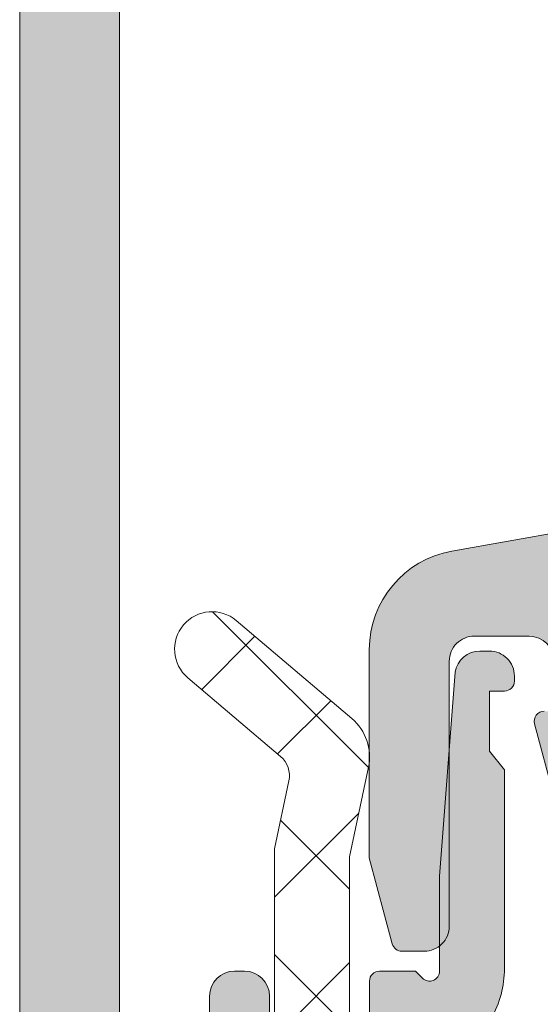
# Model space of a CAD drawing. Header units: millimetres. Extents: x 144573 to 336993, y 74252 to 247042.
# Tile 378 of 656: x 198233 to 198244, y 181004 to 181023. Entities that reach past the tile are written whole.
import ezdxf

# ---------------------------------------------------------------- set-up
doc = ezdxf.new("R2010")
doc.units = ezdxf.units.MM
doc.layers.add('FASÁDA DETAILNÍ', color=255, linetype='Continuous', lineweight=0)
doc.layers.add('NOVA', color=255, linetype='Continuous', lineweight=0)

# ---------------------------------------------------------------- blocks, each defined once
blk = doc.blocks.new('A$C69D17D4D')
at = {"layer": 'FASÁDA DETAILNÍ'}
h = blk.add_hatch(color=256, dxfattribs=at)
edge = h.paths.add_edge_path()
edge.add_arc((-24911.3180359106, 7623.510653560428), 0.5000674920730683, 180.0077324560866, 269.9922675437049)
edge.add_line((-24911.31810339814, 7623.010586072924), (-24907.31810339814, 7623.010586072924))
edge.add_arc((-24907.31817088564, 7623.510653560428), 0.5000674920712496, 270.007732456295, 359.9922675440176)
edge.add_line((-24906.81810339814, 7623.510586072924), (-24906.81810339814, 7624.810634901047))
edge.add_arc((-24907.31814029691, 7624.810598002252), 0.5000369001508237, 0.004227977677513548, 89.99577202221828)
edge.add_line((-24907.31810339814, 7625.310634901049), (-24907.81810339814, 7625.310634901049))
edge.add_line((-24907.81810339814, 7625.310634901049), (-24907.81810339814, 7624.310634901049))
edge.add_line((-24907.81810339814, 7624.310634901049), (-24909.31810339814, 7624.310634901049))
edge.add_arc((-24909.31814037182, 7625.310597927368), 0.9999630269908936, 179.9978814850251, 270.00211851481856, ccw=False)
edge.add_line((-24910.31810339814, 7625.310634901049), (-24910.31810339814, 7629.310634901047))
edge.add_arc((-24909.3180265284, 7629.310558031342), 1.000076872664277, 90.00440397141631, 179.9955960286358, ccw=False)
edge.add_line((-24909.31810339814, 7630.310634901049), (-24907.81810339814, 7630.31063490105))
edge.add_line((-24907.81810339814, 7630.310634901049), (-24907.81810339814, 7629.310634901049))
edge.add_line((-24907.81810339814, 7629.310634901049), (-24907.31810339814, 7629.310634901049))
edge.add_arc((-24907.31804592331, 7629.810577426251), 0.4999425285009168, 269.9934131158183, 360.0065868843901)
edge.add_line((-24906.81810339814, 7629.810634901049), (-24906.81810339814, 7632.610622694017))
edge.add_arc((-24907.31810339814, 7632.610622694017), 0.5, 359.9999999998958, 450)
edge.add_line((-24907.31810339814, 7633.110622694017), (-24907.51810339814, 7633.110622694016))
edge.add_arc((-24907.51810339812, 7632.610622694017), 0.5, 90, 180)
edge.add_line((-24908.01810339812, 7632.610622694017), (-24908.01810339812, 7632.110622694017))
edge.add_arc((-24908.51813849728, 7632.110657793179), 0.5000351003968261, 270.0040217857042, 359.9959782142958, ccw=False)
edge.add_line((-24908.51810339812, 7631.610622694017), (-24909.31810644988, 7631.610622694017))
edge.add_arc((-24909.31808988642, 7632.110639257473), 0.5000165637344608, 180.0018979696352, 269.9981020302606, ccw=False)
edge.add_line((-24909.81810644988, 7632.110622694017), (-24909.81810644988, 7663.410616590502))
edge.add_line((-24909.81810644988, 7663.410616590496), (-24909.38570981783, 7669.44907421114))
edge.add_arc((-24908.38649013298, 7669.410618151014), 0.9999594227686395, 90, 177.7959971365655, ccw=False)
edge.add_line((-24908.38649013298, 7670.410577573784), (-24901.71803792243, 7670.410577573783))
edge.add_arc((-24901.71803792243, 7669.910577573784), 0.5000000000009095, 0, 90, ccw=False)
edge.add_line((-24901.21803792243, 7669.910577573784), (-24901.21803792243, 7669.010577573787))
edge.add_arc((-24900.71803792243, 7669.01057757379), 0.5, 179.9999999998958, 270)
edge.add_line((-24900.71803792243, 7668.510577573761), (-24899.31803639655, 7668.510577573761))
edge.add_arc((-24899.05051580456, 7668.43174112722), 0.2788950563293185, 88.83541062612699, 163.5801235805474, ccw=False)
edge.add_line((-24899.04484739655, 7668.71057857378), (-24898.59125339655, 7668.71057857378))
edge.add_arc((-24898.58559273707, 7668.431710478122), 0.2789255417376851, 16.424594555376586, 91.16287007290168, ccw=False)
edge.add_line((-24898.31804939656, 7668.510577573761), (-24896.43803839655, 7668.510577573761))
edge.add_arc((-24896.43803839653, 7668.810577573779), 0.2999999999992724, 270.0000000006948, 360.0000000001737)
edge.add_line((-24896.13803839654, 7668.810577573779), (-24896.13803839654, 7669.790551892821))
edge.add_arc((-24896.43803839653, 7669.790551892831), 0.3000000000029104, 0, 89.9999999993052)
edge.add_line((-24896.43803839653, 7670.090551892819), (-24899.19803639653, 7670.090551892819))
edge.add_arc((-24899.19803639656, 7670.210551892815), 0.1199999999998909, 179.9999999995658, 270, ccw=False)
edge.add_line((-24899.31803639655, 7670.210551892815), (-24899.31803639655, 7674.510577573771))
edge.add_arc((-24898.81803639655, 7674.510577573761), 0.5, 90, 180, ccw=False)
edge.add_line((-24898.81803639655, 7675.010577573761), (-24898.11803639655, 7675.01057757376))
edge.add_line((-24898.11803639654, 7675.010577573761), (-24895.72521607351, 7673.629082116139))
edge.add_arc((-24895.65615618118, 7673.748697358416), 0.1381197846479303, 239.9999999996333, 360.0000000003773)
edge.add_line((-24895.51803639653, 7673.748697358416), (-24895.51803639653, 7677.510577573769))
edge.add_arc((-24893.51803639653, 7677.510577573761), 2, 90, 179.9999999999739, ccw=False)
edge.add_line((-24893.51803639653, 7679.510577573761), (-24892.95004101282, 7679.510577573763))
edge.add_arc((-24892.95004101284, 7680.01057757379), 0.5000000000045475, 270, 304.4790717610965)
edge.add_arc((-24895.49751429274, 7683.720076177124), 4.999999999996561, 304.4790717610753, 354.6507719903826)
edge.add_arc((-24890.65616305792, 7683.272457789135), 0.138119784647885, 352.2975625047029, 479.9999999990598)
edge.add_line((-24890.72522295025, 7683.392073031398), (-24893.11804327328, 7682.010577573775))
edge.add_line((-24893.11804327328, 7682.010577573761), (-24893.81804327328, 7682.010577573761))
edge.add_arc((-24893.81804327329, 7682.510577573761), 0.5, 180, 270, ccw=False)
edge.add_line((-24894.31804327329, 7682.510577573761), (-24894.31804327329, 7686.810603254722))
edge.add_arc((-24894.1980432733, 7686.810603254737), 0.1199999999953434, 90, 180, ccw=False)
edge.add_line((-24894.1980432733, 7686.930603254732), (-24891.43804527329, 7686.930603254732))
edge.add_arc((-24891.4380452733, 7687.23060325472), 0.3000000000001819, 270.0000000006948, 360)
edge.add_line((-24891.13804527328, 7687.23060325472), (-24891.13804527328, 7688.210577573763))
edge.add_arc((-24891.4380452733, 7688.210577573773), 0.3000000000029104, 359.9999999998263, 449.9999999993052)
edge.add_line((-24891.43804527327, 7688.510577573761), (-24893.31805627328, 7688.510577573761))
edge.add_arc((-24893.58559961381, 7688.589444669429), 0.2789255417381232, 268.83712992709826, 343.57540544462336, ccw=False)
edge.add_line((-24893.5912602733, 7688.310576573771), (-24894.0448542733, 7688.310576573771))
edge.add_arc((-24894.0505226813, 7688.589414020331), 0.2788950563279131, 196.4198764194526, 271.164589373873, ccw=False)
edge.add_line((-24894.31804327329, 7688.510577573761), (-24897.31810175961, 7688.510577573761))
edge.add_line((-24897.31810175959, 7688.510577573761), (-24898.01820465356, 7687.810505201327))
edge.add_line((-24898.01820465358, 7687.810505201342), (-24898.01820465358, 7687.210499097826))
edge.add_line((-24898.01820465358, 7687.210499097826), (-24896.41819855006, 7687.210499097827))
edge.add_arc((-24896.41820799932, 7686.71048964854), 0.5000094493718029, 0.0010827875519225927, 89.99891721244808, ccw=False)
edge.add_line((-24895.91819855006, 7686.710499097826), (-24895.91819855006, 7686.315071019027))
edge.add_arc((-24896.41819855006, 7686.315071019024), 0.5, 344.99999999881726, 359.9999999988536, ccw=False)
edge.add_line((-24895.93523563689, 7686.185661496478), (-24896.31944443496, 7684.751774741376))
edge.add_arc((-24897.28537026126, 7685.010593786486), 0.9999999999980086, 270, 345.00000000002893, ccw=False)
edge.add_line((-24897.28537026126, 7684.010593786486), (-24903.01819244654, 7684.010593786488))
edge.add_line((-24903.01819244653, 7684.010593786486), (-24903.01819244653, 7687.210499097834))
edge.add_line((-24903.01819244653, 7687.210499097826), (-24902.21820465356, 7687.210499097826))
edge.add_line((-24902.21820465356, 7687.210499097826), (-24902.21820465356, 7687.810505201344))
edge.add_line((-24902.21820465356, 7687.810505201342), (-24903.43063751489, 7688.510486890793))
edge.add_line((-24903.43063751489, 7688.510486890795), (-24904.51819244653, 7688.510486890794))
edge.add_line((-24904.51819244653, 7688.510486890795), (-24904.51819244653, 7673.510577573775))
edge.add_arc((-24905.01819244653, 7673.510577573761), 0.5, -90, 0, ccw=False)
edge.add_line((-24905.01819244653, 7673.010577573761), (-24910.81810339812, 7673.010577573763))
edge.add_arc((-24910.81810339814, 7672.01057757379), 1, 90, 180)
edge.add_line((-24911.81810339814, 7672.01057757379), (-24911.81810339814, 7623.510586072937))
edge = h.paths.add_edge_path(flags=16)
edge.add_line((-24902.21820465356, 7682.410593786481), (-24897.81820465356, 7682.410593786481))
edge.add_arc((-24897.81820465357, 7681.910593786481), 0.5, 0, 90, ccw=False)
edge.add_line((-24897.31820465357, 7681.910593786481), (-24897.31820465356, 7677.51059378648))
edge.add_arc((-24897.81820465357, 7677.510593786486), 0.5, -90, 0, ccw=False)
edge.add_line((-24897.81820465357, 7677.010593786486), (-24902.21820465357, 7677.010593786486))
edge.add_arc((-24902.21820465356, 7677.510593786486), 0.5, 180, 270, ccw=False)
edge.add_line((-24902.71820465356, 7677.510593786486), (-24902.71820465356, 7681.910593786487))
edge.add_arc((-24902.21820465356, 7681.910593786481), 0.5, 90, 180, ccw=False)
h = blk.add_hatch(color=256, dxfattribs=at)
edge = h.paths.add_edge_path(flags=16)
edge.add_line((-24899.32188839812, 7640.710442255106), (-24895.12213839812, 7640.710442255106))
edge.add_ellipse((-24895.1221380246, 7640.210442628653), major_axis=(-0.49999962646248, 0), ratio=1, start_angle=179.9999571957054, end_angle=270.0000428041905, ccw=False)
edge.add_line((-24894.62213839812, 7640.210442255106), (-24894.62213839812, 7635.810418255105))
edge.add_ellipse((-24895.1221380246, 7635.810417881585), major_axis=(-0.4999996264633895, 0), ratio=1, start_angle=89.99995719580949, end_angle=180.0000428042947, ccw=False)
edge.add_line((-24895.12213839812, 7635.310418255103), (-24899.32188739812, 7635.310418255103))
edge.add_ellipse((-24899.3218869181, 7635.810418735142), major_axis=(-0.5000004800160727, 0), ratio=1, start_angle=5.5005710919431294e-05, end_angle=89.99994499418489, ccw=False)
edge.add_line((-24899.82188739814, 7635.810418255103), (-24899.82188839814, 7640.210442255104))
edge.add_ellipse((-24899.32188877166, 7640.210442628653), major_axis=(-0.4999996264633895, 0), ratio=1, start_angle=-90.00004280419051, end_angle=4.28042947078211e-05, ccw=False)
edge = h.paths.add_edge_path()
edge.add_line((-24896.40848439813, 7642.708823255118), (-24903.17148439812, 7641.509063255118))
edge.add_arc((-24902.82214002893, 7639.539811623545), 1.999998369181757, 100.059590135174, 180.0000392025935)
edge.add_line((-24904.82213839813, 7639.539810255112), (-24904.82213839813, 7635.374837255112))
edge.add_line((-24904.82213839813, 7635.374837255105), (-24904.36185739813, 7633.657048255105))
edge.add_arc((-24904.16867234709, 7633.708812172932), 0.1999999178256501, 195.0000385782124, 269.9999853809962)
edge.add_line((-24904.16867239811, 7633.50881225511), (-24903.72213839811, 7633.50881225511))
edge.add_arc((-24903.72213802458, 7634.008811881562), 0.49999962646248, 269.9999571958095, 360.0000428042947)
edge.add_line((-24903.22213839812, 7634.00881225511), (-24903.22213839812, 7639.30881225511))
edge.add_arc((-24902.72213877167, 7639.308812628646), 0.4999996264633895, 89.99995719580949, 180.0000428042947, ccw=False)
edge.add_line((-24902.72213839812, 7639.808812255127), (-24901.62188839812, 7639.808812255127))
edge.add_arc((-24901.62188887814, 7639.308811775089), 0.5000004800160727, 5.5005710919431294e-05, 89.99994499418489, ccw=False)
edge.add_line((-24901.12188839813, 7639.308812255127), (-24901.12188839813, 7638.308812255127))
edge.add_line((-24901.12188839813, 7638.308812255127), (-24901.32188839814, 7638.308812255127))
edge.add_arc((-24901.32188810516, 7638.108812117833), 0.200000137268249, 90.00008393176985, 195.0000053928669)
edge.add_line((-24901.51507339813, 7638.057048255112), (-24901.12188739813, 7636.589660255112))
edge.add_line((-24901.12188739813, 7636.589660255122), (-24901.12188739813, 7634.508812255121))
edge.add_arc((-24900.12188643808, 7634.508813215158), 1.000000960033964, 180.0000550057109, 269.9999449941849)
edge.add_line((-24900.12188739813, 7633.50881225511), (-24889.22238539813, 7633.50881225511))
edge.add_arc((-24889.2223851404, 7633.908812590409), 0.4000003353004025, 269.9999630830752, 389.9999168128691)
edge.add_line((-24888.87597439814, 7634.108812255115), (-24889.37414039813, 7634.971660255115))
edge.add_line((-24889.37414039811, 7634.971660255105), (-24889.80201039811, 7636.463821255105))
edge.add_arc((-24890.09038919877, 7636.381129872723), 0.3000003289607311, 16.00001688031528, 120.1792412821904)
edge.add_line((-24890.24120139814, 7636.640467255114), (-24892.70681239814, 7635.208732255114))
edge.add_line((-24892.70681239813, 7635.208732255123), (-24893.12723139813, 7635.208732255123))
edge.add_arc((-24893.13072390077, 7635.400300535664), 0.1916001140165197, 177.4777781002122, 271.04445002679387, ccw=False)
edge.add_line((-24893.32213839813, 7635.408732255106), (-24893.32213839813, 7641.898171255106))
edge.add_arc((-24893.12297186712, 7641.916409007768), 0.1999998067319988, 65.85905186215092, 185.2320045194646, ccw=False)
edge.add_line((-24893.04117539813, 7642.09891725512), (-24890.65749039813, 7641.03059625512))
edge.add_arc((-24890.57569364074, 7641.213104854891), 0.2000002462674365, 245.8590177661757, 338.0262022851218)
edge.add_line((-24890.39022239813, 7641.138268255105), (-24889.57386239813, 7643.161496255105))
edge.add_arc((-24889.94480427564, 7643.311169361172), 0.3999998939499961, 338.0261821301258, 450.0000175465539)
edge.add_line((-24889.94480439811, 7643.711169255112), (-24892.00895139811, 7643.711170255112))
edge.add_arc((-24892.00895226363, 7643.411170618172), 0.2999996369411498, 89.99983470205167, 142.0950865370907)
edge.add_arc((-24892.48237182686, 7643.779781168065), 0.300000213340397, 254.000137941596, 322.09534749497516, ccw=False)
edge.add_line((-24892.56506239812, 7643.491402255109), (-24893.32295139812, 7643.708724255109))
edge.add_arc((-24893.3229518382, 7642.108725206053), 1.599999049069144, 89.9999842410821, 148.4076055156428)
edge.add_arc((-24895.11172388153, 7643.208857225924), 0.4999999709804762, 270.00154508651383, 328.4076640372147, ccw=False)
edge.add_line((-24895.11171039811, 7642.708857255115), (-24896.40848439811, 7642.708823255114))
h = blk.add_hatch(dxfattribs=at)
h.set_pattern_fill('ANSI37', color=256, scale=0.625, angle=-1.272221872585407e-14, style=0)
h.set_pattern_definition([(44.99999999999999, (-24904.81810339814, 7633.010586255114), (-1.403165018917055, 1.403165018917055), []), (135, (-24904.81810339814, 7633.010586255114), (-1.403165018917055, -1.403165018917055), [])])
edge = h.paths.add_edge_path()
edge.add_ellipse((-24900.19754156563, 7624.123670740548), major_axis=(-5.039467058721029, 0), ratio=1, start_angle=4.96446126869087, end_angle=60.20821553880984)
edge.add_ellipse((-24902.5523417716, 7620.010586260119), major_axis=(-0.3000000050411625, 0), ratio=1, start_angle=60.20782701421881, end_angle=89.99930738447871)
edge.add_line((-24902.55234539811, 7619.710586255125), (-24902.01806139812, 7619.710583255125))
edge.add_ellipse((-24902.01806016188, 7620.010583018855), major_axis=(-0.2999997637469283, 0), ratio=1, start_angle=89.99976389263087, end_angle=180.0000451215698)
edge.add_line((-24901.71806039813, 7620.01058325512), (-24901.71806039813, 7621.56058025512))
edge.add_ellipse((-24901.41804975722, 7621.560572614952), major_axis=(-0.3000106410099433, 0), ratio=1, start_angle=270.0043239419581, end_angle=359.998540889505, ccw=False)
edge.add_line((-24901.41807239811, 7621.860583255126), (-24900.01809039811, 7621.860594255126))
edge.add_ellipse((-24900.0180932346, 7622.160584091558), major_axis=(-0.2999898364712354, 0), ratio=1, start_angle=90.00054174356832, end_angle=179.999649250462)
edge.add_line((-24899.71810339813, 7622.160582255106), (-24899.71810339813, 7623.860594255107))
edge.add_ellipse((-24900.01811353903, 7623.860587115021), major_axis=(-0.3000101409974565, 0), ratio=1, start_angle=180.0013636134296, end_angle=269.9955805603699)
edge.add_line((-24900.01809039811, 7624.160597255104), (-24901.58192139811, 7624.160586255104))
edge.add_ellipse((-24901.61477842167, 7624.461745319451), major_axis=(-0.3029461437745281, 0), ratio=1, start_angle=-13.483577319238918, end_angle=96.22645090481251, ccw=False)
edge.add_ellipse((-24912.93074274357, 7633.166668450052), major_axis=(-14.00076634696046, 0), ratio=1, start_angle=141.9243799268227, end_angle=164.6982677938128)
edge.add_ellipse((-24898.93850496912, 7629.35995487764), major_axis=(-0.500472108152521, 0), ratio=1, start_angle=230.1933656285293, end_angle=347.08239147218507, ccw=False)
edge.add_line((-24898.61810339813, 7629.744422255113), (-24898.61810339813, 7621.461143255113))
edge.add_ellipse((-24899.11810310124, 7621.461143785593), major_axis=(-0.4999997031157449, 0), ratio=1, start_angle=119.9999803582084, end_angle=179.9999392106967, ccw=False)
edge.add_line((-24898.86810339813, 7621.028131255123), (-24899.16810339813, 7620.854925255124))
edge.add_ellipse((-24898.918103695, 7620.421912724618), major_axis=(-0.4999997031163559, 0), ratio=1, start_angle=299.9999803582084, end_angle=359.9999392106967)
edge.add_line((-24899.41810339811, 7620.421913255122), (-24899.41810339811, 7618.792565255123))
edge.add_ellipse((-24898.41810404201, 7618.792564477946), major_axis=(-0.9999993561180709, 0), ratio=1, start_angle=-4.452877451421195e-05, end_angle=59.94966113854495)
edge.add_ellipse((-24902.57443082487, 7611.608183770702), major_axis=(-7.300023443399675, 0), ratio=1, start_angle=191.2855536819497, end_angle=239.9496454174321, ccw=False)
edge.add_ellipse((-24895.5180938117, 7613.423415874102), major_axis=(-0.3999905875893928, 0), ratio=1, start_angle=20.501829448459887, end_angle=104.85297522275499, ccw=False)
edge.add_ellipse((-24901.86719193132, 7611.049348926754), major_axis=(-6.378448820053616, 0), ratio=1, start_angle=200.5018745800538, end_angle=255.5474022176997)
edge.add_line((-24900.27526539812, 7617.225948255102), (-24901.68597239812, 7617.589535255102))
edge.add_line((-24901.68597239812, 7617.589535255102), (-24902.54867339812, 7617.799648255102))
edge.add_ellipse((-24901.21810836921, 7623.13627097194), major_axis=(-5.499995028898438, 0), ratio=1, start_angle=-3.420217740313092e-05, end_angle=76.00004503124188, ccw=False)
edge.add_line((-24906.71810339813, 7623.136274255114), (-24906.71810339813, 7635.554302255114))
edge.add_line((-24906.71810339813, 7635.554302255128), (-24906.43048439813, 7636.917359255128))
edge.add_ellipse((-24906.91971072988, 7637.020591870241), major_axis=(-0.499999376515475, 0), ratio=1, start_angle=168.0846992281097, end_angle=229.7162484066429)
edge.add_line((-24906.59642439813, 7637.40201725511), (-24908.45303239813, 7638.97562825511))
edge.add_ellipse((-24907.96810289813, 7639.547767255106), major_axis=(-0.7499997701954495, 0), ratio=1, start_angle=-130.2837061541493, end_angle=49.71629384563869, ccw=False)
edge.add_line((-24907.48317339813, 7640.119906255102), (-24905.17152939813, 7638.160620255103))
edge.add_ellipse((-24905.81810156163, 7637.397768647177), major_axis=(-0.9999990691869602, 0), ratio=1, start_angle=168.0847521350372, end_angle=229.7163013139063, ccw=False)
edge.add_line((-24904.83964839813, 7637.191304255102), (-24905.21810339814, 7635.397767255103))
edge.add_line((-24905.21810339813, 7635.397767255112), (-24905.21810339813, 7623.687566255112))
h = blk.add_hatch(color=256, dxfattribs=at)
edge = h.paths.add_edge_path()
edge.add_line((-24902.41810339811, 7637.510586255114), (-24902.11810339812, 7637.137381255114))
edge.add_line((-24902.11810339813, 7637.137381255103), (-24902.11810339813, 7633.164176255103))
edge.add_ellipse((-24904.11811060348, 7633.164177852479), major_axis=(-2.000007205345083, 0), ratio=1, start_angle=150.000066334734, end_angle=179.9999542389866, ccw=False)
edge.add_line((-24902.38605239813, 7632.164176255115), (-24902.95015439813, 7631.187124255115))
edge.add_ellipse((-24901.21809619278, 7630.18712265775), major_axis=(-2.00000720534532, 0), ratio=1, start_angle=330.0000663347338, end_angle=359.9999542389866)
edge.add_line((-24903.21810339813, 7630.187124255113), (-24903.21810339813, 7624.467290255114))
edge.add_ellipse((-24902.71810377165, 7624.467289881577), major_axis=(-0.4999996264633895, 0), ratio=1, start_angle=-4.280429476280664e-05, end_angle=90.00004280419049)
edge.add_line((-24902.71810339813, 7623.967290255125), (-24900.81810339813, 7623.967290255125))
edge.add_ellipse((-24900.81784541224, 7623.467548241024), major_axis=(-0.4997420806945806, 0), ratio=1, start_angle=179.9704217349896, end_angle=270.02957826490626, ccw=False)
edge.add_line((-24900.31810339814, 7623.467290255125), (-24900.31810339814, 7622.467290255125))
edge.add_ellipse((-24900.81784541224, 7622.467032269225), major_axis=(-0.4997420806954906, 0), ratio=1, start_angle=89.97042173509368, end_angle=180.0295782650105, ccw=False)
edge.add_line((-24900.81810339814, 7621.967290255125), (-24901.81810339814, 7621.967290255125))
edge.add_ellipse((-24901.81836394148, 7621.467550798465), major_axis=(-0.4997395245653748, 0), ratio=1, start_angle=-90.02987163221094, end_angle=0.02987163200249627)
edge.add_line((-24902.31810339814, 7621.467290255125), (-24902.31810339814, 7620.467290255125))
edge.add_ellipse((-24902.81785152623, 7620.467036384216), major_axis=(-0.49974819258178, 0), ratio=1, start_angle=89.97112306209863, end_angle=180.0291061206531, ccw=False)
edge.add_line((-24902.81810339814, 7619.967288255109), (-24903.05113439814, 7619.967288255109))
edge.add_ellipse((-24903.0511348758, 7620.46728746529), major_axis=(-0.4999992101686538, 0), ratio=1, start_angle=53.7506870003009, end_angle=90.00005473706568, ccw=False)
edge.add_ellipse((-24901.2180969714, 7622.967290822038), major_axis=(-3.600006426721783, 0), ratio=1, start_angle=4.085366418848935e-05, end_angle=53.75061391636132, ccw=False)
edge.add_line((-24904.81810339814, 7622.967288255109), (-24904.81810339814, 7632.910586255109))
edge.add_ellipse((-24904.61810354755, 7632.910586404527), major_axis=(-0.1999998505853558, 0), ratio=1, start_angle=-90.00004280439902, end_angle=4.280439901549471e-05, ccw=False)
edge.add_line((-24904.61810339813, 7633.110586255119), (-24903.90088239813, 7633.110586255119))
edge.add_line((-24903.90088239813, 7633.110586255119), (-24903.75998339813, 7632.969625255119))
edge.add_ellipse((-24903.61810346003, 7633.110586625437), major_axis=(-0.2000000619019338, 0), ratio=1, start_angle=44.81392438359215, end_angle=179.9998939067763)
edge.add_line((-24903.41810339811, 7633.110586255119), (-24903.41810339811, 7635.010155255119))
edge.add_line((-24903.41810339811, 7635.01015525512), (-24903.10378539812, 7639.088803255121))
edge.add_ellipse((-24902.6099407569, 7639.010585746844), major_axis=(-0.5000005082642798, 0), ratio=1, start_angle=270.0000734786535, end_angle=350.99997723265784, ccw=False)
edge.add_line((-24902.60994139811, 7639.510586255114), (-24902.41810339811, 7639.510586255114))
edge.add_ellipse((-24902.4181030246, 7639.010586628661), major_axis=(-0.49999962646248, 0), ratio=1, start_angle=179.9999571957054, end_angle=270.0000428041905, ccw=False)
edge.add_line((-24901.91810339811, 7639.010586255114), (-24901.91810339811, 7638.910586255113))
edge.add_ellipse((-24902.11810324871, 7638.910586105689), major_axis=(-0.1999998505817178, 0), ratio=1, start_angle=89.99995719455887, end_angle=180.000042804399, ccw=False)
edge.add_line((-24902.11810339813, 7638.710586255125), (-24902.41810339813, 7638.710586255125))
edge.add_line((-24902.41810339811, 7638.710586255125), (-24902.41810339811, 7637.510586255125))
for points in [[(-24906.81810339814, 7629.810634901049), (-24906.81810339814, 7632.610622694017, 0.4142135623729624), (-24907.31810339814, 7633.110622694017), (-24907.51810339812, 7633.110622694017, 0.414213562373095), (-24908.01810339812, 7632.610622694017), (-24908.01810339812, 7632.110622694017, -0.4141724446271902)], [(-24911.81810339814, 7672.01057757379), (-24911.81810339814, 7623.510586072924, 0.4141345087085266)], [(-24896.40848439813, 7642.708823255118), (-24903.17148439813, 7641.5090632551), (-24903.17148439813, 7641.5090632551, 0.363676), (-24904.82213839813, 7639.539810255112), (-24904.82213839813, 7635.374837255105), (-24904.36185739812, 7633.657048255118), (-24904.36185739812, 7633.657048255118, 0.339454), (-24904.16867239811, 7633.50881225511), (-24903.72213839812, 7633.50881225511), (-24903.72213839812, 7633.50881225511, 0.414214), (-24903.22213839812, 7634.00881225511), (-24903.22213839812, 7639.308812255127), (-24903.22213839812, 7639.308812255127, -0.414214), (-24902.72213839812, 7639.808812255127), (-24901.62188839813, 7639.808812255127), (-24901.62188839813, 7639.808812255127, -0.414213), (-24901.12188839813, 7639.308812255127)], [(-24901.32188839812, 7638.308812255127, 0.493145), (-24901.51507339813, 7638.057048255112), (-24901.12188739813, 7636.589660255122)]]:
    blk.add_lwpolyline(points, format="xyb", dxfattribs=at)
blk.add_lwpolyline([(-24909.81810644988, 7632.110622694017), (-24909.81810644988, 7663.410616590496)], dxfattribs=at)
at = {"layer": 'FASÁDA DETAILNÍ', "extrusion": (0, 0, -1)}
for points in [[(24906.71810339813, 7623.136274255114), (24906.71810339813, 7635.554302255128), (24906.43048439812, 7636.917359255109), (24906.43048439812, 7636.917359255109, -0.275594), (24906.59642439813, 7637.40201725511), (24908.45303239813, 7638.97562825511), (24908.45303239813, 7638.97562825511, 1), (24907.48317339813, 7640.119906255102), (24905.17152939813, 7638.160620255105), (24905.17152939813, 7638.160620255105, 0.275594), (24904.83964839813, 7637.191304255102), (24905.21810339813, 7635.397767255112), (24905.21810339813, 7623.687566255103)], [(24904.81810339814, 7622.967288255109), (24904.81810339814, 7632.910586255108), (24904.81810339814, 7632.910586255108, 0.414214), (24904.61810339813, 7633.110586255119), (24903.90088239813, 7633.110586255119), (24903.75998339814, 7632.969625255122), (24903.75998339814, 7632.969625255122, -0.669353), (24903.41810339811, 7633.110586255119), (24903.41810339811, 7635.01015525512), (24903.10378539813, 7639.088803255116), (24903.10378539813, 7639.088803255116, 0.368919), (24902.60994139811, 7639.510586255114), (24902.41810339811, 7639.510586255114), (24902.41810339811, 7639.510586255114, 0.414214), (24901.91810339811, 7639.010586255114), (24901.91810339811, 7638.910586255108), (24901.91810339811, 7638.910586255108, 0.414214), (24902.11810339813, 7638.710586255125), (24902.41810339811, 7638.710586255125), (24902.41810339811, 7637.510586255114), (24902.41810339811, 7637.510586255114), (24902.11810339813, 7637.137381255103), (24902.11810339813, 7633.164176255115), (24902.11810339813, 7633.164176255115, 0.131652), (24902.38605239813, 7632.164176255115)]]:
    blk.add_lwpolyline(points, format="xyb", dxfattribs=at)

msp = doc.modelspace()

# ---------------------------------------------------------------- block references
at = {"layer": 'NOVA', "ltscale": 300}
msp.add_blockref('A$C69D17D4D', (223144.9987451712, 173371.2585875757), dxfattribs=at)

doc.saveas('drawing.dxf')
